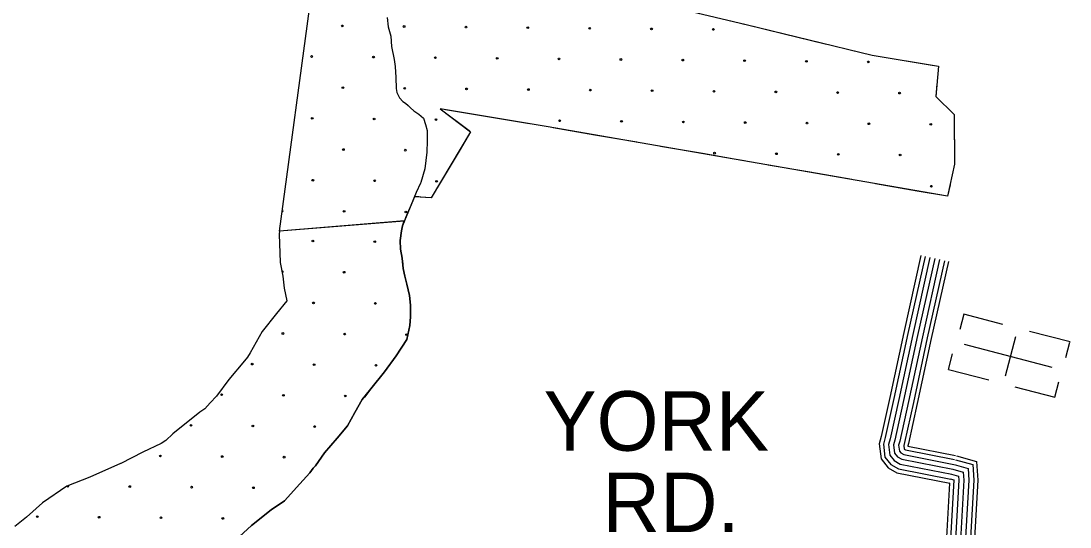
# Model space of a CAD drawing. Extents: x 1788175 to 1969470, y 584502 to 738744.
# Drawn here: x 1815246 to 1821769, y 693794 to 696941 of the extents above; entities that cross this region are included whole.
import ezdxf

# ---------------------------------------------------------------- set-up
doc = ezdxf.new("R2010")
doc.units = 0
for name, color, linetype in [('DESIGN - EROSION CONTROL - Devices', 7, 'Continuous'), ('DESIGN - ROW - Right-of-Way and Easement Labels', 7, 'Continuous'), ('DESIGN - SCRATCH - User 1', 7, 'Continuous'), ('DESIGN - TRANSPORTATION - Text', 7, 'Continuous'), ('DESIGN - UTILITIES - Cable (Underground) with Text', 7, 'Continuous'), ('SURVEY - TRANSPORTATION - Roads', 7, 'Continuous'), ('SURVEY - VEGETATION - Features with Text', 7, 'Continuous')]:
    doc.layers.add(name, color=color, linetype=linetype)

msp = doc.modelspace()

# ---------------------------------------------------------------- linework, layer by layer
at = {"layer": 'DESIGN - EROSION CONTROL - Devices'}
for centre in [(1817244, 696910.3), (1817628.5, 696906.5), (1818013.1, 696902.8), (1818397.6, 696899.1), (1818782.2, 696895.3), (1819166.7, 696891.6), (1819551.3, 696887.9), (1817053.6, 696719.8), (1817438.1, 696716.1), (1817822.7, 696712.4), (1818207.2, 696708.6), (1818591.8, 696704.9), (1818976.3, 696701.2), (1819360.9, 696697.4), (1819745.4, 696693.7), (1820130, 696690), (1820514.5, 696686.2), (1817247.7, 696525.7), (1817632.3, 696522), (1818016.8, 696518.2), (1818401.4, 696514.5), (1818785.9, 696510.8), (1819170.5, 696507), (1819555, 696503.3), (1819939.6, 696499.6), (1820324.1, 696495.8), (1820708.7, 696492.1), (1817057.3, 696335.3), (1817441.8, 696331.6), (1817826.4, 696327.8), (1818595.5, 696320.4), (1818980.1, 696316.6), (1819364.6, 696312.9), (1819749.2, 696309.2), (1820133.7, 696305.4), (1820518.3, 696301.7), (1820902.8, 696298), (1817251.4, 696141.1), (1817636, 696137.4), (1819558.8, 696118.7), (1819943.3, 696115), (1820327.9, 696111.3), (1820712.4, 696107.5), (1817061, 695950.7), (1817445.6, 695947), (1817830.1, 695943.3), (1820906.6, 695913.4), (1817255.2, 695756.6), (1817639.7, 695752.9), (1817061.3, 695572.3), (1817445.9, 695568.6), (1817255.5, 695378.2), (1817065.1, 695187.7), (1817449.6, 695184), (1816874.6, 694997.3), (1817259.2, 694993.6), (1817643.8, 694989.9), (1816684.2, 694806.9), (1817068.8, 694803.2), (1817453.3, 694799.5), (1816493.8, 694616.5), (1816878.4, 694612.8), (1817262.9, 694609), (1816303.4, 694426.1), (1816688, 694422.4), (1817072.5, 694418.6), (1816113, 694235.7), (1816497.6, 694232), (1816882.1, 694228.2), (1815922.6, 694045.3), (1816307.2, 694041.6), (1816691.7, 694037.8), (1815347.6, 693858.6), (1815732.2, 693854.9), (1816116.7, 693851.1), (1816501.3, 693847.4)]:
    msp.add_circle(centre, 5.28, dxfattribs=at)
for centre, start, end in [((1816870.6, 695760.3), 267.29097, 77.37568), ((1816870.9, 695381.9), 256.10957, 124.70276), ((1815538, 694049), 193.08319, 30.35957)]:
    msp.add_arc(centre, 5.28, start, end, dxfattribs=at)
at = {"layer": 'DESIGN - SCRATCH - User 1'}
for points in [[(1816854.1, 695634.3), (1817050.9, 697095.9), (1816269.1, 697639.9), (1816101.7, 698287.8), (1816102.3, 698505.1), (1815992.9, 698913.6), (1815936.2, 699391.4), (1816055, 699976.1)], [(1816642.1, 699149.2), (1816853, 698770.9), (1816852, 698382.1), (1816925.7, 698096.7), (1818120.1, 697265.5), (1818668.4, 697177.9), (1819754.3, 696918.1), (1820539.6, 696728.5), (1820951.1, 696659.1), (1820935, 696471.6), (1821048, 696358.8), (1821050.5, 696050.7), (1821007.2, 695850.4), (1819681.5, 696081.7), (1818512.5, 696284), (1817851.6, 696394.1), (1818032.7, 696260.1), (1818042, 696251.3), (1817797.1, 695840.9), (1817692.8, 695846.7), (1817630.2, 695697.6), (1816854.1, 695634.3)], [(1816605.3, 693735.6), (1816679.4, 693803.4), (1816801.5, 693901.2), (1816885.5, 693957.1), (1816979.7, 694062.8), (1817041.7, 694130.7), (1817063.8, 694160.6), (1817077.8, 694174.6), (1817133.9, 694254.5), (1817212, 694346.3), (1817276.1, 694424.1), (1817322.2, 694506), (1817368.3, 694585.9), (1817422.4, 694653.8), (1817506.6, 694759.6), (1817578.7, 694857.4), (1817644.8, 694959.2), (1817665, 695047.1), (1817669.1, 695101), (1817669.2, 695173), (1817661.3, 695232.9), (1817645.4, 695304.9), (1817633.5, 695352.8), (1817623.6, 695400.8), (1817615.7, 695466.7), (1817605.8, 695520.7), (1817603.8, 695576.6), (1817611.9, 695636.6), (1817618, 695666.5), (1817627.5, 695692), (1817629.5, 695696.7), (1816854.1, 695633.4)], [(1816854.1, 695633.4), (1816852.1, 695614.4), (1816858.1, 695439.8), (1816873.8, 695354.4), (1816882.6, 695280.1), (1816899.1, 695200.6), (1816835.6, 695120.9), (1816746.8, 695009.4), (1816670.7, 694877.6), (1816655.1, 694849.8), (1816636.9, 694827.7), (1816537.8, 694711.3), (1816461.4, 694607.5), (1816422.8, 694565.2), (1816389.7, 694528.1), (1816358.7, 694507.5), (1816191.2, 694373.4), (1816146.1, 694332.1), (1816118, 694314), (1816004.6, 694258.3), (1815866.8, 694189.7), (1815865.3, 694188.7), (1815674.4, 694104.2), (1815531.3, 694047.2), (1815379.2, 693943.8), (1815280, 693855.7), (1815207.4, 693796.2)]]:
    msp.add_lwpolyline(points, dxfattribs=at)
at = {"layer": 'DESIGN - TRANSPORTATION - Text'}
for points in [[(1817524.1, 696961.4), (1817530, 696905.4), (1817545.9, 696845.5), (1817549.8, 696781.5), (1817565.7, 696701.6), (1817573.6, 696657.6), (1817577.5, 696589.7), (1817579.4, 696521.8), (1817583.3, 696495.8), (1817599.3, 696461.8), (1817619.8, 696439.1), (1817638.1, 696429.7), (1817653.7, 696415.2), (1817668.5, 696401.1), (1817689.1, 696381.8), (1817719.1, 696361.8), (1817749, 696335.7), (1817760.9, 696297.8), (1817770.9, 696259.8), (1817770.8, 696195.9), (1817770.7, 696125.9), (1817756.5, 696022), (1817732.4, 695936.2), (1817731, 695933.1)], [(1817730.2, 695931.4), (1817704.3, 695874.2), (1817670.2, 695792.4), (1817650.1, 695746.4), (1817638.1, 695716.5), (1817628, 695692.5), (1817618, 695666.5), (1817611.9, 695636.6), (1817603.8, 695576.6), (1817605.8, 695520.7), (1817615.7, 695466.7), (1817623.6, 695400.8), (1817633.5, 695352.8), (1817645.4, 695304.9), (1817661.3, 695232.9), (1817669.2, 695173), (1817669.1, 695101), (1817665, 695047.1), (1817644.8, 694959.2), (1817578.7, 694857.4), (1817506.6, 694759.6), (1817422.4, 694653.8), (1817368.3, 694585.9), (1817322.2, 694506), (1817276.1, 694424.1), (1817212, 694346.3), (1817133.9, 694254.5), (1817077.8, 694174.6), (1817063.8, 694160.6), (1817041.7, 694130.7), (1816979.7, 694062.8), (1816885.5, 693957.1), (1816801.5, 693901.2), (1816679.4, 693803.4), (1816605.3, 693735.6)]]:
    msp.add_lwpolyline(points, dxfattribs=at)
at = {"layer": 'DESIGN - UTILITIES - Cable (Underground) with Text'}
for p, q in [((1821107.7, 695117.1), (1821082.9, 695022.1)), ((1821351, 695053.8), (1821107.7, 695117.3)), ((1821768.8, 694944.8), (1821516.4, 695010.7)), ((1821367.3, 694733.1), (1821431.3, 694978.5)), ((1821743.7, 694848.4), (1821768.7, 694944.2)), ((1821014, 694773.7), (1821039.1, 694870)), ((1821014, 694773.6), (1821263.7, 694708.4)), ((1821426.6, 694665.9), (1821675.1, 694601.1)), ((1821675.1, 694601), (1821700.2, 694697.5))]:
    msp.add_line(p, q, dxfattribs=at)
msp.add_lwpolyline([(1821657.9, 694786.8), (1821113.1, 694928.9)], dxfattribs=at)
at = {"layer": 'SURVEY - TRANSPORTATION - Roads'}
for points in [[(1820842.2, 695482.4), (1820735.4, 695002.7), (1820648.7, 694599.2), (1820594.8, 694355.7), (1820582.9, 694311.6), (1820593.6, 694217.5), (1820638.1, 694162.9), (1820692.7, 694131.7), (1821022.5, 694066.6)], [(1820867.3, 695476.8), (1820760.5, 694997.2), (1820673.8, 694593.7), (1820619.8, 694349.6), (1820609, 694309.6), (1820618.3, 694227.9), (1820655, 694182.9), (1820701.8, 694156.1), (1821027.5, 694091.9)], [(1820897.6, 695470.1), (1820790.8, 694990.6), (1820704.1, 694587.1), (1820649.9, 694342.2), (1820640.5, 694307.3), (1820648.1, 694240.4), (1820675.4, 694206.9), (1820712.8, 694185.5), (1821033.5, 694122.3)], [(1820927.9, 695463.3), (1820821.1, 694984), (1820734.4, 694580.5), (1820680, 694334.9), (1820672, 694304.9), (1820677.9, 694253), (1820695.8, 694231), (1820723.8, 694215), (1821039.5, 694152.7)], [(1820927.9, 695463.3), (1820821.1, 694984), (1820734.4, 694580.5), (1820680, 694334.9), (1820672, 694304.9), (1820677.9, 694253), (1820695.8, 694231), (1820723.8, 694215), (1821039.5, 694152.7)], [(1820958.1, 695456.6), (1820851.4, 694977.3), (1820764.7, 694573.9), (1820710.1, 694327.5), (1820703.4, 694302.5), (1820707.6, 694265.5), (1820716.2, 694255), (1820734.8, 694244.4), (1821045.5, 694183.1)], [(1820988.4, 695449.8), (1820881.6, 694970.7), (1820795, 694567.3), (1820740.2, 694320.1), (1820734.9, 694300.2), (1820737.3, 694278.6), (1820745.7, 694273.8), (1821051.5, 694213.5)], [(1821012.5, 695444.5), (1820905.8, 694965.4), (1820819.1, 694562), (1820764.3, 694314.2), (1820760, 694298.3), (1820760.2, 694296.2), (1821056.2, 694237.8)], [(1821056, 694212.4), (1821164.3, 694182.4), (1821170.4, 694084.5), (1821132, 693401.9), (1821116.6, 693358), (1821100.7, 693311.5)], [(1821062.6, 694236.2), (1821187.9, 694201.5), (1821195.2, 694084.6), (1821156.5, 693397), (1821139.9, 693349.9), (1821124, 693303.5)], [(1821039.5, 694152.7), (1821105.2, 694134.5), (1821108.3, 694084.3), (1821070.6, 693414.2), (1821058, 693378.4), (1821042, 693331.6)], [(1821039.5, 694152.7), (1821105.2, 694134.5), (1821108.3, 694084.3), (1821070.6, 693414.2), (1821058, 693378.4), (1821042, 693331.6)], [(1821047.7, 694182.6), (1821134.8, 694158.4), (1821139.4, 694084.4), (1821101.3, 693408), (1821087.3, 693368.2), (1821071.3, 693321.6)], [(1821016, 694068.2), (1821019.5, 694067.2), (1820983.7, 693431.6), (1820975.1, 693407.1), (1820959, 693360)], [(1821022.9, 694092.9), (1821046.1, 694086.5), (1821046.2, 694084.2), (1821009.2, 693426.5), (1820999.4, 693398.7), (1820983.3, 693351.7)], [(1821031.2, 694122.8), (1821075.6, 694110.5), (1821077.3, 694084.2), (1821039.9, 693420.3), (1821028.7, 693388.5), (1821012.7, 693341.7)]]:
    msp.add_lwpolyline(points, dxfattribs=at)
at = {"layer": 'SURVEY - VEGETATION - Features with Text'}
for points in [[(1819063.6, 697085.7), (1819754.3, 696918.1), (1820539.6, 696728.5), (1820951.1, 696659.1), (1820935, 696471.6), (1821048, 696358.8), (1821050.5, 696050.7), (1821007.2, 695850.4), (1819681.5, 696081.7), (1818512.5, 696284), (1817851.6, 696394.1), (1818042, 696251.3), (1817797.1, 695840.9), (1817699, 695848.1)], [(1819733.9, 696923.1), (1819754.3, 696918.1), (1819990.5, 696861.1)], [(1819990.5, 696861.1), (1820247.1, 696799.1)], [(1820392.9, 696763.9), (1820539.6, 696728.5), (1820651.1, 696709.7)], [(1820651.1, 696709.7), (1820911.5, 696665.8)], [(1820941.7, 696549.7), (1820935, 696471.6), (1821048, 696358.8), (1821048.2, 696332.9)], [(1818146.7, 696344.9), (1817886.3, 696388.3)], [(1817943.4, 696325.2), (1818042, 696251.3), (1817969.9, 696130.4)], [(1818407.1, 696301.6), (1818146.7, 696344.9)], [(1821048.2, 696332.9), (1821050.4, 696068.9)], [(1818815.2, 696231.6), (1818555.1, 696276.6)], [(1819075.3, 696186.6), (1818815.2, 696231.6)], [(1819483.3, 696116), (1819223.1, 696161)], [(1817969.9, 696130.4), (1817834.6, 695903.8)], [(1819743.4, 696070.9), (1819681.5, 696081.7), (1819483.3, 696116)], [(1820151.2, 695999.8), (1819891.1, 696045.1)], [(1820411.3, 695954.4), (1820151.2, 695999.8)], [(1820819.1, 695883.2), (1820559.1, 695928.6)], [(1821022.6, 695921.9), (1821007.2, 695850.4), (1820819.1, 695883.2)], [(1817692.8, 695846.7), (1817670.2, 695792.4), (1817650.1, 695746.4), (1817638.1, 695716.5), (1817628, 695692.5), (1817618, 695666.5), (1817611.9, 695636.6), (1817603.8, 695576.6), (1817605.8, 695520.7), (1817615.7, 695466.7), (1817623.6, 695400.8), (1817633.5, 695352.8), (1817645.4, 695304.9), (1817661.3, 695232.9), (1817669.2, 695173), (1817669.1, 695101), (1817665, 695047.1), (1817644.8, 694959.2), (1817578.7, 694857.4), (1817506.6, 694759.6), (1817422.4, 694653.8), (1817368.3, 694585.9), (1817322.2, 694506), (1817276.1, 694424.1), (1817212, 694346.3), (1817133.9, 694254.5), (1817077.8, 694174.6), (1817063.8, 694160.6), (1817041.7, 694130.7), (1816979.7, 694062.8), (1816885.5, 693957.1), (1816801.5, 693901.2), (1816679.4, 693803.4), (1816605.3, 693735.6)], [(1817692.8, 695846.7), (1817670.2, 695792.4), (1817650.1, 695746.4), (1817638.1, 695716.5), (1817628, 695692.5), (1817618, 695666.5), (1817611.9, 695636.6), (1817606.8, 695598.6)], [(1817720.5, 695846.5), (1817699, 695848.1)], [(1817617.7, 695449.8), (1817623.6, 695400.8), (1817633.5, 695352.8), (1817645.4, 695304.9), (1817661.3, 695232.9), (1817666.8, 695190.7)], [(1817666.8, 695190.7), (1817669.2, 695173), (1817669.1, 695101), (1817665, 695047.1), (1817644.8, 694959.2), (1817628.6, 694934.1)], [(1817544, 694810.3), (1817506.6, 694759.6), (1817422.4, 694653.8), (1817381.5, 694602.3)], [(1817381.5, 694602.3), (1817368.3, 694585.9), (1817322.2, 694506), (1817276.1, 694424.1), (1817240, 694380.3)], [(1817143.4, 694265.6), (1817133.9, 694254.5), (1817077.8, 694174.6), (1817063.8, 694160.6), (1817041.7, 694130.7), (1816979.7, 694062.8), (1816977.8, 694060.7)], [(1816977.8, 694060.7), (1816885.5, 693957.1), (1816801.5, 693901.2), (1816782.5, 693886)]]:
    msp.add_lwpolyline(points, dxfattribs=at)

# ---------------------------------------------------------------- texts
at = {"layer": 'DESIGN - ROW - Right-of-Way and Easement Labels'}
for s, p in [('YORK', (1818495.2, 694268.4)), ('RD.', (1818862.2, 693762))]:
    msp.add_text(s, height=370, dxfattribs=at).set_placement(p)

doc.saveas('drawing.dxf')
